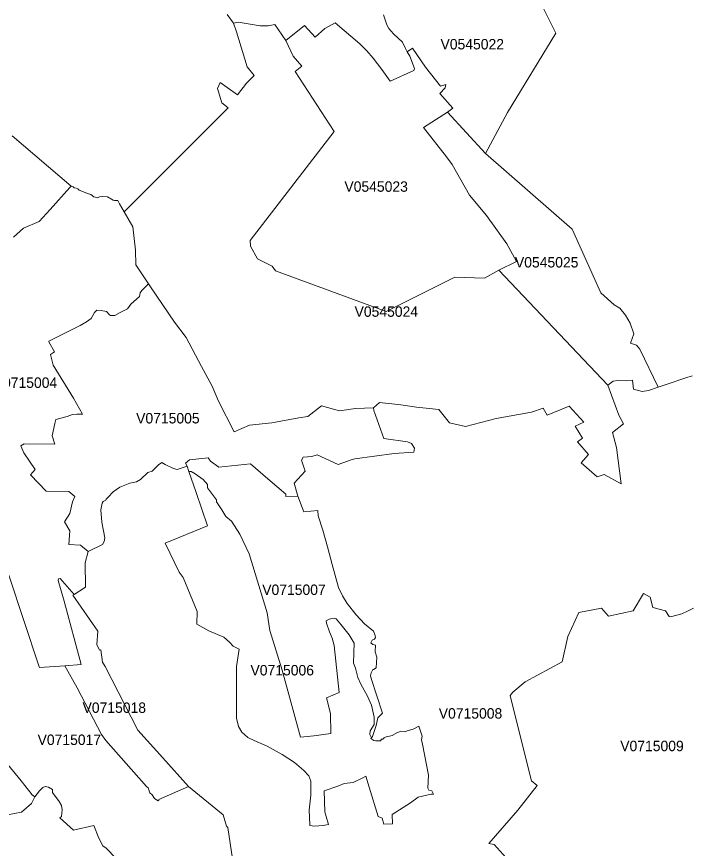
# Model space of a CAD drawing. Extents: x 369010 to 735936, y 6377141 to 6616555.
# Drawn here: x 595545 to 602026, y 6477626 to 6485609 of the extents above; entities that cross this region are included whole.
import ezdxf
from ezdxf.enums import TextEntityAlignment as Align

# ---------------------------------------------------------------- set-up
doc = ezdxf.new("R2010")
doc.units = 0
doc.header["$LTSCALE"] = 40
doc.layers.add('3', color=7, linetype='Continuous', lineweight=13)
doc.layers.add('4', color=7, linetype='Continuous')

msp = doc.modelspace()

# ---------------------------------------------------------------- linework, layer by layer
at = {"layer": '3'}
for points in [[(599070.03, 6485625.05), (599101.64, 6485531.54), (599120.01, 6485494.47), (599163.54, 6485444.49), (599251.42, 6485365.04), (599279.06, 6485301.82), (599297.1, 6485270.87), (599345.93, 6485305.13), (599472.7, 6485124.07), (599616.19, 6484942.18), (599666.18, 6484956.75), (599659.72, 6484926.46), (599609.57, 6484871.02), (599734.53, 6484730.17), (599682.06, 6484691.94), (600047.33, 6484293.9), (600260, 6484688.46), (600723.08, 6485451.93), (600597.3, 6485705.98)], [(600597.3, 6485705.98), (600723.08, 6485451.93), (600260, 6484688.46), (600047.33, 6484293.9), (600881.8, 6483570.32), (601156.87, 6482958.62), (601285.96, 6482843.26), (601337.44, 6482810.33), (601394.04, 6482744.45), (601438.89, 6482667.99), (601473.15, 6482563.89), (601440.71, 6482476.17), (601499.96, 6482456.48), (601530.25, 6482418.25), (601707.5, 6482053.14), (601764.93, 6482072.67), (601992.67, 6482149.3), (602035.7, 6482162.38)], [(595503.25, 6484464.37), (596066.96, 6483982.59), (596087.48, 6483976.96), (596098.9, 6483967.2), (596116.94, 6483964.22), (596133.16, 6483955.28), (596144.75, 6483942.7), (596186.29, 6483928.3), (596226.67, 6483911.59), (596257.79, 6483901), (596286.25, 6483879.81), (596322.5, 6483871.04), (596342.19, 6483878.49), (596372.81, 6483883.45), (596418.16, 6483879.15), (596472.45, 6483847.37), (596486.35, 6483843.73), (596517.13, 6483842.74), (596532.85, 6483812.95), (596577.04, 6483735.66), (597575.69, 6484734.47), (597516.44, 6484781.81), (597475.56, 6484918.85), (597500.56, 6484978.26), (597667.88, 6484858.27), (597753.45, 6484970.32), (597827.76, 6485044.79), (597759.24, 6485127.71), (597655.47, 6485462.2), (597628.49, 6485545.28), (597568.08, 6485630.68)], [(597568.08, 6485630.68), (597628.49, 6485545.28), (597672.02, 6485554.55), (597882.7, 6485520.29), (597962.31, 6485522.11), (598024.21, 6485535.18), (598130.96, 6485381.1), (598308.71, 6485524.76), (598412.15, 6485411.05), (598504.34, 6485495.3), (598604.47, 6485550.74), (598840.81, 6485348.66), (598909.33, 6485281.47), (598968.58, 6485211.62), (599052.16, 6485100.9), (599133.91, 6484988.85), (599361.65, 6485091.63), (599366.94, 6485112.65), (599322.26, 6485229.99), (599297.1, 6485270.87), (599279.06, 6485301.82), (599251.42, 6485365.04), (599163.54, 6485444.49), (599120.01, 6485494.47), (599101.64, 6485531.54), (599070.03, 6485625.05)], [(595516, 6483490.88), (595612.16, 6483577.6), (595760.12, 6483642.81), (595866.7, 6483758.17), (596055.38, 6483968.69), (596066.96, 6483982.59), (595503.25, 6484464.37)], [(596066.96, 6483982.59), (596055.38, 6483968.69), (595866.7, 6483758.17), (595760.12, 6483642.81), (595612.16, 6483577.6), (595516, 6483490.88)], [(596689.26, 6483228.22), (596686.44, 6483366.75), (596660.13, 6483590.68), (596577.04, 6483735.66), (596532.85, 6483812.95), (596517.13, 6483842.74), (596486.35, 6483843.73), (596472.45, 6483847.37), (596418.16, 6483879.15), (596372.81, 6483883.45), (596342.19, 6483878.49), (596322.5, 6483871.04), (596286.25, 6483879.81), (596257.79, 6483901), (596226.67, 6483911.59), (596186.29, 6483928.3), (596144.75, 6483942.7), (596133.16, 6483955.28), (596116.94, 6483964.22), (596098.9, 6483967.2), (596087.48, 6483976.96), (596066.96, 6483982.59)], [(595469.99, 6480249.15), (595757.14, 6479377.77), (595763.76, 6479360.89), (596006.39, 6479378.1), (596165.6, 6479389.52), (596002.58, 6479999.57), (595945.15, 6480198.18), (595947.63, 6480213.9), (595963.35, 6480216.55), (596096.42, 6480062.3), (596207.47, 6480133.63), (596204.16, 6480365.67), (596231.64, 6480473.74), (596157.49, 6480534.98), (596044.78, 6480541.43), (596054.55, 6480673.5), (596002.91, 6480760.56), (596054.55, 6480841.16), (596081.86, 6480952.38), (596104.36, 6481004.01), (596046.44, 6481052.34), (595827.48, 6481055.49), (595679.35, 6481210.23), (595721.22, 6481261.87), (595614.8, 6481423.07), (595585.84, 6481490.76), (595616.46, 6481508.47), (595912.71, 6481505.33), (595887.06, 6481585.93), (595912.71, 6481705.25), (595922.48, 6481743.82), (596028.73, 6481769.64), (596080.2, 6481789), (596122.07, 6481792.14), (596176.86, 6481792.14), (596091.45, 6481948.55), (595895, 6482264.49), (595869.35, 6482367.6), (595907.91, 6482390.28), (595853.13, 6482486.93), (595853.13, 6482493.39), (596155.01, 6482645.81), (596214.59, 6482681.23), (596259.77, 6482710.2), (596293.54, 6482768.29), (596316.04, 6482790.8), (596357.92, 6482789.14), (596407.9, 6482779.54), (596435.21, 6482745.61), (596446.46, 6482739.16), (596488.33, 6482740.81), (596539.14, 6482769.11), (596608.32, 6482804.53), (596642.25, 6482848.06), (596724.34, 6482923.86), (596732.29, 6482959.28), (596748.51, 6482981.79), (596781.44, 6483017.21), (596811.56, 6483043.52), (596689.26, 6483228.22)], [(596811.56, 6483043.52), (596781.44, 6483017.21), (596748.51, 6482981.79), (596732.29, 6482959.28), (596724.34, 6482923.86), (596642.25, 6482848.06), (596608.32, 6482804.53), (596539.14, 6482769.11), (596488.33, 6482740.81), (596446.46, 6482739.16), (596435.21, 6482745.61), (596407.9, 6482779.54), (596357.92, 6482789.14), (596316.04, 6482790.8), (596293.54, 6482768.29), (596259.77, 6482710.2), (596214.59, 6482681.23), (596155.01, 6482645.81), (595853.13, 6482493.39), (595853.13, 6482486.93), (595907.91, 6482390.28), (595869.35, 6482367.6), (595895, 6482264.49), (596091.45, 6481948.55), (596176.86, 6481792.14), (596122.07, 6481792.14), (596080.2, 6481789), (596028.73, 6481769.64), (595922.48, 6481743.82), (595912.71, 6481705.25), (595887.06, 6481585.93), (595912.71, 6481505.33), (595616.46, 6481508.47), (595585.84, 6481490.76), (595614.8, 6481423.07), (595721.22, 6481261.87), (595679.35, 6481210.23), (595827.48, 6481055.49), (596046.44, 6481052.34), (596104.36, 6481004.01), (596081.86, 6480952.38), (596054.55, 6480841.16), (596002.91, 6480760.56), (596054.55, 6480673.5), (596044.78, 6480541.43), (596157.49, 6480534.98), (596231.64, 6480473.74), (596370.49, 6480543.91), (596385.22, 6480571.22), (596392.67, 6480605.81), (596363.05, 6480756.59), (596351.96, 6480876.58), (596366.69, 6480938.31), (596376.62, 6480955.69), (596401.28, 6480967.93), (596403.76, 6480977.86), (596423.62, 6480997.73), (596470.46, 6481049.53), (596534.67, 6481094.05), (596633.48, 6481131.12), (596695.21, 6481143.53), (596733.61, 6481167.04), (596805.11, 6481233.73), (596847.15, 6481246.15), (596869.32, 6481268.49), (596906.4, 6481308.05), (596940.99, 6481330.22), (596970.61, 6481310.53), (597052.21, 6481273.29), (597086.8, 6481263.52), (597181.8, 6481294.31), (597167.07, 6481324.1), (597206.62, 6481356.21), (597384.37, 6481373.58), (597406.72, 6481343.79), (597488.14, 6481284.54), (597790.68, 6481315.33), (597956.19, 6481172), (598130.3, 6481024.87), (598130.3, 6481002.69), (598246.48, 6481007.49), (598209.41, 6481131.12), (598315.66, 6481244.99), (598281.07, 6481351.24), (598295.8, 6481380.87), (598379.88, 6481388.31), (598430.52, 6481401.89), (598633.1, 6481310.53), (598766.5, 6481357.37), (598794.8, 6481366.14), (599172.81, 6481415.46), (599359.33, 6481429.19), (599366.61, 6481466.27), (599336.99, 6481513.27), (599299.92, 6481528), (599072.68, 6481560.11), (598976.36, 6481827.23), (598972.38, 6481854.37), (598801.09, 6481847.26), (598645.51, 6481824.91)], [(598645.51, 6481824.91), (598474.22, 6481872.75), (598341.65, 6481772.62), (598254.1, 6481758.05), (597996.57, 6481709.39), (597780.75, 6481689.04), (597634.78, 6481623.99), (597483.01, 6481917.43), (597422.93, 6482062.58), (597320.32, 6482251.25), (597174.68, 6482530.62), (597059.65, 6482677.59), (596830.93, 6483014.56), (596811.56, 6483043.52)], [(602035.7, 6482162.38), (601992.67, 6482149.3), (601764.93, 6482072.67), (601707.5, 6482053.14)], [(601707.5, 6482053.14), (601613.99, 6482021.04), (601552.42, 6482010.11), (601471.82, 6482033.28), (601459.74, 6482121), (601406.28, 6482112.56), (601315.59, 6482117.53), (601274.38, 6482109.25), (601224.23, 6482072.51), (601327.84, 6481785.19), (601351.83, 6481743.82), (601373.02, 6481701.94), (601269.91, 6481616.88), (601307.81, 6481474.05), (601352.33, 6481125.66), (601188.81, 6481213.38), (601120.96, 6481192.19), (600967.86, 6481326.91), (601037.38, 6481404.87), (600931.62, 6481528.83), (600979.78, 6481561.6), (600911.26, 6481677.95), (600993.19, 6481718), (600851.68, 6481869.93), (600640.66, 6481784.86), (600602.27, 6481851.06), (600491.05, 6481812.67), (600149.45, 6481753.09), (599856.01, 6481676.46), (599702.92, 6481710.88), (599599.64, 6481839.48), (599387.3, 6481861.66), (599234.21, 6481884), (599029.15, 6481905.68), (598972.38, 6481854.37), (598976.36, 6481827.23), (599072.68, 6481560.11), (599299.92, 6481528), (599336.99, 6481513.27), (599366.61, 6481466.27), (599359.33, 6481429.19), (599172.81, 6481415.46), (598794.8, 6481366.14), (598766.5, 6481357.37), (598633.1, 6481310.53), (598430.52, 6481401.89), (598379.88, 6481388.31), (598295.8, 6481380.87), (598281.07, 6481351.24), (598315.66, 6481244.99), (598209.41, 6481131.12), (598246.48, 6481007.49), (598302.42, 6480856.55), (598438.47, 6480869.79), (598440.12, 6480816.66), (598484.97, 6480680.45), (598532.31, 6480518.59), (598576.17, 6480349.94), (598637.57, 6480128.99), (598673.32, 6480050.05), (598718.17, 6479977.06), (598807.71, 6479867.33), (598886.49, 6479780.28), (598972.88, 6479710.44), (598989.43, 6479668.89), (598992.74, 6479649.03), (598982.81, 6479632.32), (598960.3, 6479623.21), (598947.06, 6479600.04), (598965.27, 6479583.33), (598991.91, 6479576.71), (598988.6, 6479512), (599003.5, 6479460.52), (598996.88, 6479359.24), (598973.54, 6479344.17), (598967.75, 6479343.35), (598951.2, 6479311.9), (598944.58, 6479285.26), (598949.54, 6479255.3), (599059.93, 6478923.96), (599013.43, 6478879.11), (598998.53, 6478804.47), (598962.78, 6478700.7), (598954.51, 6478687.29), (598948.22, 6478679.18), (598977.35, 6478661.8), (598996.55, 6478657), (599039.58, 6478659.48), (599049.01, 6478673.88), (599060.93, 6478673.88), (599075.33, 6478685.8), (599094.36, 6478695.4), (599127.96, 6478702.52), (599151.79, 6478709.63), (599204.25, 6478738.43), (599233.05, 6478747.86), (599275.92, 6478745.55), (599295.12, 6478752.66), (599352.38, 6478769.38), (599407.33, 6478798.18)], [(599407.33, 6478798.18), (599439.6, 6478703.67), (599432.48, 6478667.76), (599441.92, 6478624.73), (599500.51, 6478329.47), (599493.39, 6478202.86), (599502.82, 6478183.66), (599531.46, 6478176.54), (599548.17, 6478145.43), (599526.82, 6478145.43), (599400.21, 6478116.8), (599328.55, 6478061.68), (599152.95, 6477950.63), (599155.26, 6477862.09), (599071.69, 6477857.29), (599054.97, 6477914.72), (599016.74, 6477931.43), (598930.84, 6478213.62), (598899.73, 6478318.71), (598868.78, 6478304.48), (598777.92, 6478258.97), (598690.7, 6478248.21), (598631.11, 6478221.89), (598499.7, 6478176.54), (598504.5, 6477978.1), (598518.74, 6477930.27), (598540.25, 6477853.65), (598487.79, 6477844.21), (598406.52, 6477839.41), (598361.18, 6477844.21), (598360.02, 6477854.97), (598355.22, 6477993.66), (598369.45, 6478136.99), (598369.45, 6478270.88), (598352.74, 6478321.19), (598305.07, 6478373.83), (598214.21, 6478450.29), (598094.88, 6478526.75), (597951.55, 6478608.01), (597827.26, 6478660.64), (597765.2, 6478689.28), (597707.93, 6478741.91), (597674.5, 6478794.54), (597655.3, 6478875.8), (597657.78, 6479074.24), (597657.78, 6479370.82), (597681.62, 6479538.15), (597624.35, 6479566.78), (597590.92, 6479605.01), (597533.49, 6479652.84), (597390.16, 6479715.07), (597275.64, 6479777.13), (597277.95, 6479899.11), (597144.23, 6480224.33), (597105.99, 6480276.96), (596972.27, 6480554.34), (597378.25, 6480721.66), (597269.68, 6481042.08), (597199.84, 6481242.67), (597181.8, 6481294.31), (597086.8, 6481263.52), (597052.21, 6481273.29), (596970.61, 6481310.53), (596940.99, 6481330.22), (596906.4, 6481308.05), (596869.32, 6481268.49), (596847.15, 6481246.15), (596805.11, 6481233.73), (596733.61, 6481167.04), (596695.21, 6481143.53), (596633.48, 6481131.12), (596534.67, 6481094.05), (596470.46, 6481049.53), (596423.62, 6480997.73), (596403.76, 6480977.86), (596401.28, 6480967.93), (596376.62, 6480955.69), (596366.69, 6480938.31), (596351.96, 6480876.58), (596363.05, 6480756.59), (596392.67, 6480605.81), (596385.22, 6480571.22), (596370.49, 6480543.91), (596231.64, 6480473.74), (596204.16, 6480365.67), (596207.47, 6480133.63), (596096.42, 6480062.3), (596083.51, 6480057.17), (596323.49, 6479709.61), (596315.71, 6479584.16), (596339.21, 6479526.73), (596352.29, 6479532.02), (596370.49, 6479411.7), (596396.64, 6479372.64), (596709.78, 6478761.27), (596949.92, 6478494.81), (597196.69, 6478219.08), (597530.18, 6477947.98), (597560.96, 6477837.92), (597574.04, 6477824.68)], [(597199.84, 6481242.67), (597269.68, 6481042.08), (597378.25, 6480721.66), (596972.27, 6480554.34), (597105.99, 6480276.96), (597144.23, 6480224.33), (597277.95, 6479899.11), (597275.64, 6479777.13), (597390.16, 6479715.07), (597533.49, 6479652.84), (597590.92, 6479605.01), (597624.35, 6479566.78), (597681.62, 6479538.15), (597657.78, 6479370.82), (597657.78, 6479074.24), (597655.3, 6478875.8), (597674.5, 6478794.54), (597707.93, 6478741.91), (597765.2, 6478689.28), (597827.26, 6478660.64), (597951.55, 6478608.01), (598094.88, 6478526.75), (598214.21, 6478450.29), (598305.07, 6478373.83), (598352.74, 6478321.19), (598369.45, 6478270.88), (598369.45, 6478136.99), (598355.22, 6477993.66), (598360.02, 6477854.97), (598361.18, 6477844.21), (598406.52, 6477839.41), (598487.79, 6477844.21), (598540.25, 6477853.65), (598518.74, 6477930.27), (598504.5, 6477978.1), (598499.7, 6478176.54), (598631.11, 6478221.89), (598690.7, 6478248.21), (598777.92, 6478258.97), (598868.78, 6478304.48), (598899.73, 6478318.71), (598930.84, 6478213.62), (599016.74, 6477931.43), (599054.97, 6477914.72), (599071.69, 6477857.29), (599155.26, 6477862.09), (599152.95, 6477950.63), (599328.55, 6478061.68), (599400.21, 6478116.8), (599526.82, 6478145.43), (599548.17, 6478145.43), (599531.46, 6478176.54), (599502.82, 6478183.66), (599493.39, 6478202.86), (599500.51, 6478329.47), (599441.92, 6478624.73), (599432.48, 6478667.76), (599439.6, 6478703.67), (599407.33, 6478798.18), (599352.38, 6478769.38), (599295.12, 6478752.66), (599275.92, 6478745.55), (599233.05, 6478747.86), (599204.25, 6478738.43), (599151.79, 6478709.63), (599127.96, 6478702.52), (599094.36, 6478695.4), (599075.33, 6478685.8), (599060.93, 6478673.88), (599049.01, 6478673.88), (599039.58, 6478659.48), (598996.55, 6478657), (598977.35, 6478661.8), (598948.22, 6478679.18), (598954.51, 6478687.29), (598936.3, 6478718.9), (598939.61, 6478753.82), (598977.84, 6478815.22), (598979.5, 6478886.56), (598952.85, 6479001.25), (598914.79, 6479085.99), (598850.9, 6479201.35), (598820.95, 6479266.22), (598799.43, 6479354.27), (598782.05, 6479404.91), (598787.02, 6479594.25), (598738.03, 6479674.69), (598663.39, 6479771.01), (598613.57, 6479829.27), (598595.36, 6479834.23), (598547.2, 6479824.3), (598519.07, 6479809.24), (598520.72, 6479787.73), (598550.51, 6479704.64), (598575.34, 6479644.9), (598595.36, 6479571.74), (598642.53, 6479120.74), (598522.38, 6479070.1), (598558.79, 6478919), (598562.93, 6478728.83)], [(598562.93, 6478728.83), (598400.4, 6478705.66), (598272.63, 6478692.25), (598095.87, 6479335.9), (597978.04, 6479716.23), (597951.55, 6479885.7), (597777.28, 6480452.06), (597687.74, 6480641.4), (597609.79, 6480766.02), (597553.35, 6480812.53), (597516.78, 6480875.58), (597463.65, 6480952.05), (597463.65, 6480971.91), (597377.42, 6481084.95), (597377.42, 6481118.05), (597337.53, 6481167.86), (597259.58, 6481219.5), (597219.86, 6481242.67), (597199.84, 6481242.67)], [(597618.06, 6477525.45), (597574.04, 6477824.68), (597560.96, 6477837.92), (597530.18, 6477947.98), (597196.69, 6478219.08), (596912.19, 6478093.63), (596912.19, 6478085.85), (596904.25, 6478080.72), (596870.32, 6478104.22), (596846.82, 6478138.15), (596823.31, 6478159), (596807.76, 6478206), (596792.03, 6478219.08), (596400.62, 6478660.64), (596361.39, 6478718.07), (596125.22, 6479166.26), (596006.39, 6479378.1), (595763.76, 6479360.89), (595757.14, 6479377.77), (595469.99, 6480249.15)], [(602047.45, 6479930.39), (601988.86, 6479901.1), (601935.24, 6479876.6), (601826.66, 6479848.47), (601811.94, 6479850.95), (601777.84, 6479907.05), (601655.7, 6479938.83), (601631.37, 6480036.64), (601565.5, 6480073.22), (601467.85, 6479904.74), (601229.86, 6479854.59), (601161.5, 6479930.39), (600944.2, 6479888.85), (600840.43, 6479660.29), (600785.48, 6479417.16), (600429.15, 6479224.18), (600311.97, 6479124.05), (600284, 6479093.44), (600477.97, 6478322.52), (600491.38, 6478274.85), (600545.17, 6478228.51), (600359.64, 6477993.99), (600080.1, 6477672.58), (600130.25, 6477664.14), (600332.83, 6477439.22)], [(600429.15, 6479224.18), (600785.48, 6479417.16), (600840.43, 6479660.29), (600944.2, 6479888.85), (601161.5, 6479930.39), (601229.86, 6479854.59), (601467.85, 6479904.74), (601565.5, 6480073.22), (601631.37, 6480036.64), (601655.7, 6479938.83), (601777.84, 6479907.05), (601811.94, 6479850.95), (601826.66, 6479848.47), (601935.24, 6479876.6), (601988.86, 6479901.1), (602047.45, 6479930.39)], [(595218.92, 6477526.11), (595320.04, 6477632.04), (595336.09, 6477728.69), (595350, 6477760.8), (595445.33, 6477941.53), (595456.91, 6477948.31), (595592.46, 6477973.64), (595688.95, 6478056.55), (595718.91, 6478121.76), (595694.74, 6478139.47), (595588.16, 6478274.69), (595292.57, 6478627.87), (595266.25, 6478665.28), (595165.13, 6478784.11), (595046.46, 6478935.88), (595109.02, 6479348.48), (595030.57, 6479552.38), (594905.95, 6479882.39), (594896.52, 6479903.74)], [(600332.83, 6477439.22), (600130.25, 6477664.14), (600080.1, 6477672.58), (600359.64, 6477993.99), (600545.17, 6478228.51), (600491.38, 6478274.85), (600477.97, 6478322.52), (600284, 6479093.44), (600311.97, 6479124.05), (600429.15, 6479224.18)], [(595292.57, 6478627.87), (595588.16, 6478274.69), (595694.74, 6478139.47), (595718.91, 6478121.76), (595762.93, 6478179.03), (595795.86, 6478209.81), (595820.03, 6478220.73), (595850.81, 6478214.11), (595890.37, 6478189.95), (595890.37, 6478161.32), (595951.94, 6478075.59), (595976.1, 6478036.03), (595980.57, 6477996.31), (595976.1, 6477932.59), (595959.71, 6477918.19), (596091.62, 6477799.53), (596287.25, 6477845.7), (596335.57, 6477722.4), (596371.82, 6477650.9), (596404.75, 6477628.89), (596692.73, 6477329.66)], [(596692.73, 6477329.66), (596404.75, 6477628.89), (596371.82, 6477650.9), (596335.57, 6477722.4), (596287.25, 6477845.7), (596091.62, 6477799.53), (595959.71, 6477918.19), (595976.1, 6477932.59), (595980.57, 6477996.31), (595976.1, 6478036.03), (595951.94, 6478075.59), (595890.37, 6478161.32), (595890.37, 6478189.95), (595850.81, 6478214.11), (595820.03, 6478220.73), (595795.86, 6478209.81), (595762.93, 6478179.03), (595718.91, 6478121.76), (595688.95, 6478056.55), (595592.46, 6477973.64), (595456.91, 6477948.31)], [(597574.04, 6477824.68), (597618.06, 6477525.45)]]:
    msp.add_lwpolyline(points, dxfattribs=at)
for points in [[(597628.49, 6485545.28), (597655.47, 6485462.2), (597759.24, 6485127.71), (597827.76, 6485044.79), (597753.45, 6484970.32), (597667.88, 6484858.27), (597500.56, 6484978.26), (597475.56, 6484918.85), (597516.44, 6484781.81), (597575.69, 6484734.47), (596577.04, 6483735.66), (596660.13, 6483590.68), (596686.44, 6483366.75), (596689.26, 6483228.22), (596811.56, 6483043.52), (596830.93, 6483014.56), (597059.65, 6482677.59), (597174.68, 6482530.62), (597320.32, 6482251.25), (597422.93, 6482062.58), (597483.01, 6481917.43), (597634.78, 6481623.99), (597780.75, 6481689.04), (597996.57, 6481709.39), (598254.1, 6481758.05), (598341.65, 6481772.62), (598474.22, 6481872.75), (598645.51, 6481824.91), (598801.09, 6481847.26), (598972.38, 6481854.37), (599029.15, 6481905.68), (599234.21, 6481884), (599387.3, 6481861.66), (599599.64, 6481839.48), (599702.92, 6481710.88), (599856.01, 6481676.46), (600149.45, 6481753.09), (600491.05, 6481812.67), (600602.27, 6481851.06), (600640.66, 6481784.86), (600851.68, 6481869.93), (600993.19, 6481718), (600911.26, 6481677.95), (600979.78, 6481561.6), (600931.62, 6481528.83), (601037.38, 6481404.87), (600967.86, 6481326.91), (601120.96, 6481192.19), (601188.81, 6481213.38), (601352.33, 6481125.66), (601307.81, 6481474.05), (601269.91, 6481616.88), (601373.02, 6481701.94), (601351.83, 6481743.82), (601327.84, 6481785.19), (601224.23, 6482072.51), (600176.92, 6483175.59), (600038.23, 6483099.79), (599753.4, 6483109.39), (599095.85, 6482778.05), (598032.32, 6483170.79), (597999.39, 6483213), (597858.54, 6483285.49), (597792.17, 6483404.98), (597788.2, 6483458.94), (598596.03, 6484507.07), (598219.51, 6485083.69), (598282.73, 6485132.35), (598201.13, 6485228.5), (598130.96, 6485381.1), (598024.21, 6485535.18), (597962.31, 6485522.11), (597882.7, 6485520.29), (597672.02, 6485554.55)], [(598130.96, 6485381.1), (598201.13, 6485228.5), (598282.73, 6485132.35), (598219.51, 6485083.69), (598596.03, 6484507.07), (597788.2, 6483458.94), (597792.17, 6483404.98), (597858.54, 6483285.49), (597999.39, 6483213), (598032.32, 6483170.79), (599095.85, 6482778.05), (599753.4, 6483109.39), (600038.23, 6483099.79), (600176.92, 6483175.59), (600345.07, 6483259.34), (600253.38, 6483428.15), (600057.92, 6483700.07), (599895.9, 6483895.2), (599726.92, 6484188.64), (599674.29, 6484262.46), (599452.68, 6484544.31), (599682.06, 6484691.94), (599734.53, 6484730.17), (599609.57, 6484871.02), (599659.72, 6484926.46), (599666.18, 6484956.75), (599616.19, 6484942.18), (599472.7, 6485124.07), (599345.93, 6485305.13), (599297.1, 6485270.87), (599322.26, 6485229.99), (599366.94, 6485112.65), (599361.65, 6485091.63), (599133.91, 6484988.85), (599052.16, 6485100.9), (598968.58, 6485211.62), (598909.33, 6485281.47), (598840.81, 6485348.66), (598604.47, 6485550.74), (598504.34, 6485495.3), (598412.15, 6485411.05), (598308.71, 6485524.76)], [(599682.06, 6484691.94), (599452.68, 6484544.31), (599674.29, 6484262.46), (599726.92, 6484188.64), (599895.9, 6483895.2), (600057.92, 6483700.07), (600253.38, 6483428.15), (600345.07, 6483259.34), (600176.92, 6483175.59), (601224.23, 6482072.51), (601274.38, 6482109.25), (601315.59, 6482117.53), (601406.28, 6482112.56), (601459.74, 6482121), (601471.82, 6482033.28), (601552.42, 6482010.11), (601613.99, 6482021.04), (601707.5, 6482053.14), (601530.25, 6482418.25), (601499.96, 6482456.48), (601440.71, 6482476.17), (601473.15, 6482563.89), (601438.89, 6482667.99), (601394.04, 6482744.45), (601337.44, 6482810.33), (601285.96, 6482843.26), (601156.87, 6482958.62), (600881.8, 6483570.32), (600047.33, 6484293.9)], [(597181.8, 6481294.31), (597199.84, 6481242.67), (597219.86, 6481242.67), (597259.58, 6481219.5), (597337.53, 6481167.86), (597377.42, 6481118.05), (597377.42, 6481084.95), (597463.65, 6480971.91), (597463.65, 6480952.05), (597516.78, 6480875.58), (597553.35, 6480812.53), (597609.79, 6480766.02), (597687.74, 6480641.4), (597777.28, 6480452.06), (597951.55, 6479885.7), (597978.04, 6479716.23), (598095.87, 6479335.9), (598272.63, 6478692.25), (598400.4, 6478705.66), (598562.93, 6478728.83), (598558.79, 6478919), (598522.38, 6479070.1), (598642.53, 6479120.74), (598595.36, 6479571.74), (598575.34, 6479644.9), (598550.51, 6479704.64), (598520.72, 6479787.73), (598519.07, 6479809.24), (598547.2, 6479824.3), (598595.36, 6479834.23), (598613.57, 6479829.27), (598663.39, 6479771.01), (598738.03, 6479674.69), (598787.02, 6479594.25), (598782.05, 6479404.91), (598799.43, 6479354.27), (598820.95, 6479266.22), (598850.9, 6479201.35), (598914.79, 6479085.99), (598952.85, 6479001.25), (598979.5, 6478886.56), (598977.84, 6478815.22), (598939.61, 6478753.82), (598936.3, 6478718.9), (598954.51, 6478687.29), (598962.78, 6478700.7), (598998.53, 6478804.47), (599013.43, 6478879.11), (599059.93, 6478923.96), (598949.54, 6479255.3), (598944.58, 6479285.26), (598951.2, 6479311.9), (598967.75, 6479343.35), (598973.54, 6479344.17), (598996.88, 6479359.24), (599003.5, 6479460.52), (598988.6, 6479512), (598991.91, 6479576.71), (598965.27, 6479583.33), (598947.06, 6479600.04), (598960.3, 6479623.21), (598982.81, 6479632.32), (598992.74, 6479649.03), (598989.43, 6479668.89), (598972.88, 6479710.44), (598886.49, 6479780.28), (598807.71, 6479867.33), (598718.17, 6479977.06), (598673.32, 6480050.05), (598637.57, 6480128.99), (598576.17, 6480349.94), (598532.31, 6480518.59), (598484.97, 6480680.45), (598440.12, 6480816.66), (598438.47, 6480869.79), (598302.42, 6480856.55), (598246.48, 6481007.49), (598130.3, 6481002.69), (598130.3, 6481024.87), (597956.19, 6481172), (597790.68, 6481315.33), (597488.14, 6481284.54), (597406.72, 6481343.79), (597384.37, 6481373.58), (597206.62, 6481356.21), (597167.07, 6481324.1)], [(596006.39, 6479378.1), (596125.22, 6479166.26), (596361.39, 6478718.07), (596400.62, 6478660.64), (596792.03, 6478219.08), (596807.76, 6478206), (596823.31, 6478159), (596846.82, 6478138.15), (596870.32, 6478104.22), (596904.25, 6478080.72), (596912.19, 6478085.85), (596912.19, 6478093.63), (597196.69, 6478219.08), (596949.92, 6478494.81), (596709.78, 6478761.27), (596396.64, 6479372.64), (596370.49, 6479411.7), (596352.29, 6479532.02), (596339.21, 6479526.73), (596315.71, 6479584.16), (596323.49, 6479709.61), (596083.51, 6480057.17), (596096.42, 6480062.3), (595963.35, 6480216.55), (595947.63, 6480213.9), (595945.15, 6480198.18), (596002.58, 6479999.57), (596165.6, 6479389.52)]]:
    msp.add_lwpolyline(points, close=True, dxfattribs=at)

# ---------------------------------------------------------------- texts
at = {"layer": '4'}
for s, p in [('V0545022', (599921.35, 6485294.45)), ('V0545023', (598998, 6483928)), ('V0545025', (600636.42, 6483201.33)), ('V0545024', (599095.85, 6482728.05)), ('V0715004', (595629.46, 6482045.91)), ('V0715005', (596997.51, 6481704.39)), ('V0715007', (598208.8, 6480058.24)), ('V0715006', (598095.88, 6479285.9)), ('V0715018', (596482.73, 6478926.34)), ('V0715008', (599904.53, 6478871.37)), ('V0715017', (596050.99, 6478618.34)), ('V0715009', (601647.86, 6478558.8))]:
    msp.add_text(s, height=100, dxfattribs=at).set_placement(p, align=Align.CENTER)

doc.saveas('drawing.dxf')
